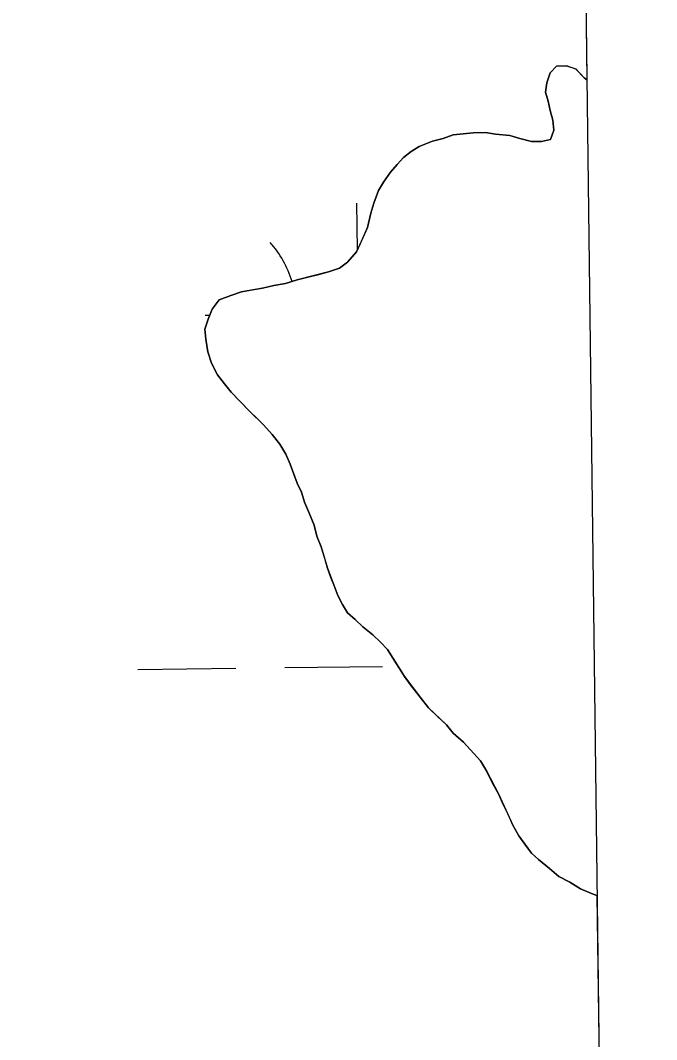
# Model space of a CAD drawing. Extents: x 3694830 to 3732949, y 415201 to 440970.
# Drawn here: x 3730607.7 to 3730815.6, y 422525.3 to 422858.2 of the extents above; entities that cross this region are included whole.
import ezdxf

# ---------------------------------------------------------------- set-up
doc = ezdxf.new("R2010")
doc.units = 0
for name, color, linetype in [('V-GRID-FRAM', 7, 'Continuous'), ('V-TOPO-SHOR', 7, 'Continuous'), ('V-WETL-SWMP', 7, 'Continuous')]:
    doc.layers.add(name, color=color, linetype=linetype)

msp = doc.modelspace()

# ---------------------------------------------------------------- linework, layer by layer
at = {"layer": 'V-GRID-FRAM'}
msp.add_lwpolyline([(3698844.69, 438797.54), (3730590.83, 439176.18), (3730815.62, 420995.11), (3699053.61, 420616.27), (3698844.69, 438797.54)], dxfattribs=at)
at = {"layer": 'V-TOPO-SHOR'}
for points in [[(3730722.17, 422795.19), (3730723.19, 422798.48), (3730724.74, 422802.59), (3730726.31, 422805.35), (3730728.69, 422808.66), (3730730.82, 422811.16), (3730732.95, 422813.38), (3730735.35, 422815.33), (3730738.04, 422817.02), (3730742.35, 422818.75), (3730745.88, 422819.64), (3730749.12, 422820.79), (3730752.37, 422821.14), (3730755.63, 422821.48), (3730759.71, 422821.56), (3730762.99, 422821.09), (3730767.62, 422820.64), (3730770.91, 422819.62), (3730774.74, 422818.62), (3730778, 422818.69), (3730780.98, 422819.29), (3730782.01, 422822.31), (3730781.67, 422825.57), (3730780.78, 422828.81), (3730780.18, 422831.79), (3730779.29, 422834.77), (3730779.78, 422837.77), (3730780.8, 422841.06), (3730782.93, 422843.28), (3730786.19, 422843.35), (3730789.2, 422842.33), (3730791.99, 422839.39), (3730792.82, 422838.79)], [(3730796.12, 422572.38), (3730794.36, 422573.04), (3730790.79, 422574.6), (3730787.21, 422576.7), (3730783.63, 422578.53), (3730780.58, 422581.18), (3730776.98, 422584.1), (3730774.76, 422586.23), (3730772.52, 422589.18), (3730770.56, 422591.86), (3730768.58, 422595.35), (3730767.16, 422598.59), (3730765.45, 422602.09), (3730764.02, 422605.32), (3730762.03, 422609.09), (3730760.04, 422613.13), (3730758.07, 422616.36), (3730755.84, 422618.76), (3730752.5, 422622.5), (3730749.17, 422625.42), (3730746.94, 422628.09), (3730744.16, 422630.76), (3730741.1, 422633.68), (3730738.31, 422637.16), (3730735.23, 422641.18), (3730733.27, 422643.86), (3730731.58, 422646.54), (3730729.89, 422649.23), (3730727.64, 422652.72), (3730725.41, 422655.12), (3730722.91, 422657.52), (3730719.59, 422660.17), (3730717.09, 422662.56), (3730714.6, 422664.69), (3730712.91, 422667.37), (3730711.48, 422670.34), (3730710.33, 422673.3), (3730709.18, 422676.27), (3730708.03, 422679.24), (3730707.14, 422682.49), (3730705.98, 422686.27), (3730704.54, 422689.78), (3730703.65, 422693.3), (3730702.21, 422697.08), (3730700.5, 422700.85), (3730699.61, 422704.1), (3730698.19, 422707.06), (3730697.04, 422710.03), (3730695.88, 422713.27), (3730694.45, 422716.51), (3730692.48, 422719.73), (3730689.96, 422722.94), (3730687.17, 422726.15), (3730684.95, 422728.28), (3730682.73, 422730.41), (3730679.39, 422733.87), (3730676.61, 422736.81), (3730674.37, 422739.48), (3730672.13, 422742.43), (3730670.15, 422746.2), (3730668.98, 422749.98), (3730668.35, 422754.05), (3730668.01, 422757.31), (3730669.03, 422760.59), (3730670.32, 422763.89), (3730672.7, 422766.93), (3730676.48, 422768.37), (3730680, 422769.54), (3730683.52, 422770.15), (3730686.77, 422770.77), (3730690.56, 422771.66), (3730694.36, 422772.29), (3730698.14, 422773.46), (3730701.66, 422774.35), (3730705.18, 422775.24), (3730708.43, 422776.12), (3730711.94, 422777.29), (3730714.62, 422779.25), (3730717.54, 422782.57), (3730718.84, 422785.32), (3730721.18, 422790.54), (3730722.17, 422795.19)]]:
    msp.add_lwpolyline(points, dxfattribs=at)
at = {"layer": 'V-WETL-SWMP'}
for p, q in [((3730787.39, 423277.89), (3730792.82, 422838.78)), ((3730780.8, 422841.06), (3730779.78, 422837.77)), ((3730782.93, 422843.28), (3730780.8, 422841.06)), ((3730786.19, 422843.35), (3730782.93, 422843.28)), ((3730789.2, 422842.32), (3730786.19, 422843.35)), ((3730791.99, 422839.39), (3730789.2, 422842.32)), ((3730779.78, 422837.77), (3730779.3, 422834.77)), ((3730792.82, 422838.78), (3730791.99, 422839.39)), ((3730779.3, 422834.77), (3730780.18, 422831.79)), ((3730780.18, 422831.79), (3730780.78, 422828.81)), ((3730780.78, 422828.81), (3730781.67, 422825.57)), ((3730781.67, 422825.57), (3730782.01, 422822.31)), ((3730749.11, 422820.79), (3730745.87, 422819.64)), ((3730755.63, 422821.48), (3730749.11, 422820.79)), ((3730759.71, 422821.56), (3730755.63, 422821.48)), ((3730762.99, 422821.09), (3730759.71, 422821.56)), ((3730767.62, 422820.64), (3730762.99, 422821.09)), ((3730770.91, 422819.62), (3730767.62, 422820.64)), ((3730782.01, 422822.31), (3730780.98, 422819.29)), ((3730738.04, 422817.02), (3730735.35, 422815.33)), ((3730742.36, 422818.75), (3730738.04, 422817.02)), ((3730745.87, 422819.64), (3730742.36, 422818.75)), ((3730774.74, 422818.62), (3730770.91, 422819.62)), ((3730778, 422818.69), (3730774.74, 422818.62)), ((3730780.98, 422819.29), (3730778, 422818.69)), ((3730735.35, 422815.33), (3730732.95, 422813.38)), ((3730730.82, 422811.16), (3730728.69, 422808.66)), ((3730732.95, 422813.38), (3730730.82, 422811.16)), ((3730728.69, 422808.66), (3730726.31, 422805.35)), ((3730726.31, 422805.35), (3730724.74, 422802.59)), ((3730724.74, 422802.59), (3730723.19, 422798.48)), ((3730717.87, 422783.28), (3730717.68, 422798.53)), ((3730723.19, 422798.48), (3730722.17, 422795.19)), ((3730722.17, 422795.19), (3730721.18, 422790.54)), ((3730721.18, 422790.54), (3730717.54, 422782.57)), ((3730717.54, 422782.57), (3730714.62, 422779.25)), ((3730711.94, 422777.29), (3730708.43, 422776.12)), ((3730714.62, 422779.25), (3730711.94, 422777.29)), ((3730708.43, 422776.12), (3730698.14, 422773.46)), ((3730686.77, 422770.77), (3730679.99, 422769.53)), ((3730690.56, 422771.66), (3730686.77, 422770.77)), ((3730694.36, 422772.29), (3730690.56, 422771.66)), ((3730698.14, 422773.46), (3730694.36, 422772.29)), ((3730672.7, 422766.93), (3730670.32, 422763.89)), ((3730676.48, 422768.37), (3730672.7, 422766.93)), ((3730679.99, 422769.53), (3730676.48, 422768.37)), ((3730670.32, 422763.89), (3730669.03, 422760.59)), ((3730669.03, 422760.59), (3730668.01, 422757.31)), ((3730668.12, 422761.94), (3730669.56, 422761.95)), ((3730668.01, 422757.31), (3730668.35, 422754.05)), ((3730668.35, 422754.05), (3730668.98, 422749.98)), ((3730668.98, 422749.98), (3730670.15, 422746.2)), ((3730670.15, 422746.2), (3730672.13, 422742.43)), ((3730672.13, 422742.43), (3730674.37, 422739.48)), ((3730674.37, 422739.48), (3730676.61, 422736.81)), ((3730676.61, 422736.81), (3730682.73, 422730.41)), ((3730682.73, 422730.41), (3730687.17, 422726.15)), ((3730687.17, 422726.15), (3730689.96, 422722.94)), ((3730689.96, 422722.94), (3730692.48, 422719.73)), ((3730692.48, 422719.73), (3730694.45, 422716.51)), ((3730694.45, 422716.51), (3730695.88, 422713.27)), ((3730695.88, 422713.27), (3730698.19, 422707.06)), ((3730698.19, 422707.06), (3730699.61, 422704.1)), ((3730699.61, 422704.1), (3730700.5, 422700.85)), ((3730700.5, 422700.85), (3730702.21, 422697.08)), ((3730702.21, 422697.08), (3730703.65, 422693.3)), ((3730703.65, 422693.3), (3730704.54, 422689.78)), ((3730704.54, 422689.78), (3730705.98, 422686.27)), ((3730705.98, 422686.27), (3730708.03, 422679.24)), ((3730708.03, 422679.24), (3730711.48, 422670.34)), ((3730711.48, 422670.34), (3730712.91, 422667.37)), ((3730712.91, 422667.37), (3730714.6, 422664.69)), ((3730714.6, 422664.69), (3730717.09, 422662.56)), ((3730717.09, 422662.56), (3730719.59, 422660.17)), ((3730719.59, 422660.17), (3730722.91, 422657.52)), ((3730722.91, 422657.52), (3730725.41, 422655.12)), ((3730725.41, 422655.12), (3730727.64, 422652.72)), ((3730727.64, 422652.72), (3730733.27, 422643.86)), ((3730694.08, 422646.81), (3730726.08, 422647.19)), ((3730646.09, 422646.23), (3730678.09, 422646.61)), ((3730733.27, 422643.86), (3730738.31, 422637.16)), ((3730738.31, 422637.16), (3730741.1, 422633.68)), ((3730741.1, 422633.68), (3730746.94, 422628.09)), ((3730746.94, 422628.09), (3730749.17, 422625.42)), ((3730749.17, 422625.42), (3730752.5, 422622.5)), ((3730752.5, 422622.5), (3730758.07, 422616.35)), ((3730758.07, 422616.35), (3730760.04, 422613.13)), ((3730760.04, 422613.13), (3730764.02, 422605.32)), ((3730764.02, 422605.32), (3730768.58, 422595.35)), ((3730768.58, 422595.35), (3730770.56, 422591.86)), ((3730770.56, 422591.86), (3730774.76, 422586.23)), ((3730774.76, 422586.23), (3730776.98, 422584.1)), ((3730776.98, 422584.1), (3730780.58, 422581.18)), ((3730780.58, 422581.18), (3730783.63, 422578.53)), ((3730783.63, 422578.53), (3730787.21, 422576.7)), ((3730787.21, 422576.7), (3730790.79, 422574.6)), ((3730790.79, 422574.6), (3730794.36, 422573.04)), ((3730794.36, 422573.04), (3730796.12, 422572.38)), ((3730796.12, 422572.38), (3730799.73, 422279.93))]:
    msp.add_line(p, q, dxfattribs=at)
msp.add_arc((3730662.87, 422762.35), 35.25, 17.496, 41.4552, dxfattribs=at)

doc.saveas('drawing.dxf')
